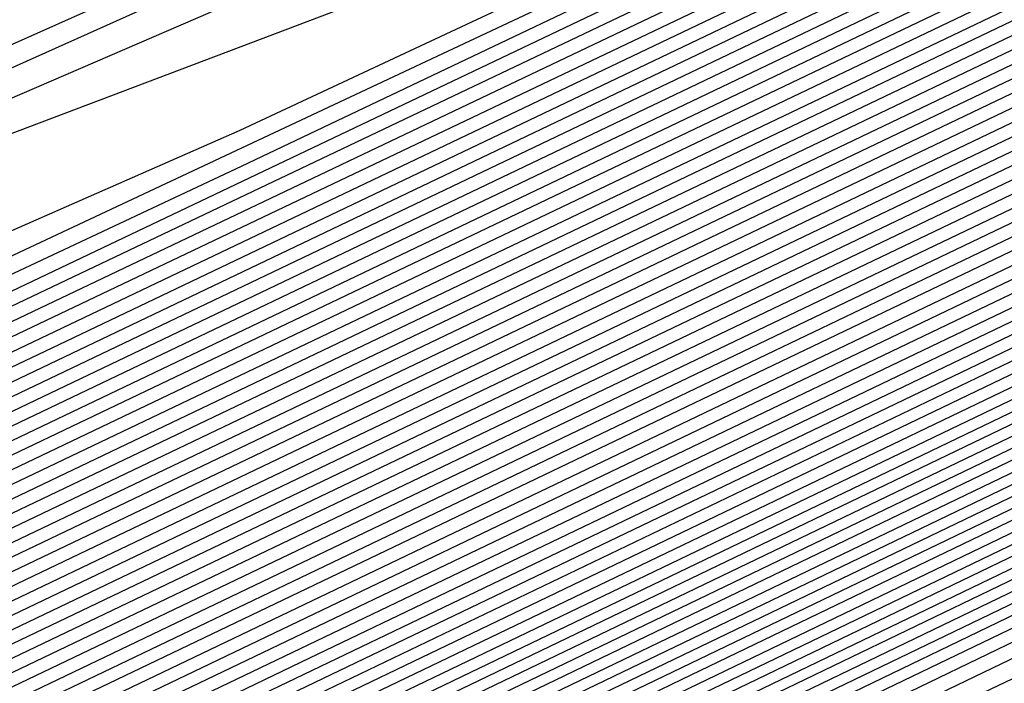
# Model space of a CAD drawing. Extents: x 3249832 to 3255657, y 13789405 to 13793316.
# Tile 311 of 656: x 3254704.172 to 3254705.466, y 13790583.288 to 13790584.16. Entities that reach past the tile are written whole.
import ezdxf

# ---------------------------------------------------------------- set-up
doc = ezdxf.new("R2010")
doc.units = 0
doc.header["$LTSCALE"] = 100
doc.header["$MEASUREMENT"] = 0
for name, color, linetype in [('GRATIO_CON', 10, 'CONTINUOUS'), ('GRATIO_ICON', 7, 'CONTINUOUS'), ('TARGETS_EAST', 7, 'CONTINUOUS')]:
    doc.layers.add(name, color=color, linetype=linetype)

# ---------------------------------------------------------------- blocks, each defined once
blk = doc.blocks.new('Gratio_032316_contours')
at = {"layer": 'GRATIO_CON', "color": 1, "linetype": 'Continuous', "flags": 128}
for points in [[(3254685.6645, 13790573.7793), (3254695.0754, 13790578.3044), (3254702.4773, 13790581.8597), (3254706.5928, 13790583.8279), (3254708.3947, 13790584.6823), (3254709.4185, 13790585.1691), (3254710.8594, 13790585.8683), (3254712.5517, 13790586.6956), (3254713.9896, 13790587.4009), (3254714.7937, 13790587.7962), (3254715.0908, 13790587.9432), (3254715.1341, 13790587.9658), (3254715.4369, 13790588.1198), (3254717.5524, 13790589.1883), (3254723.294, 13790592.0862), (3254733.6231, 13790597.2988), (3254746.0936, 13790603.5927), (3254757.4078, 13790609.3052), (3254765.0105, 13790613.1491), (3254769.3164, 13790615.3409), (3254771.4825, 13790616.4728)], [(3254687.2595, 13790574.5629), (3254696.9184, 13790579.2082), (3254704.5144, 13790582.8593), (3254708.7217, 13790584.8757), (3254710.4661, 13790585.7067), (3254711.2369, 13790586.0736), (3254712.2174, 13790586.5494), (3254713.3691, 13790587.1124), (3254714.3478, 13790587.5926), (3254714.8953, 13790587.862), (3254715.0978, 13790587.9625), (3254715.1276, 13790587.9785), (3254715.4239, 13790588.1292), (3254717.4935, 13790589.1745), (3254723.1104, 13790592.0095), (3254733.2176, 13790597.1102), (3254745.4357, 13790603.2768), (3254756.5541, 13790608.8906), (3254764.0812, 13790612.6965), (3254768.3988, 13790614.8943), (3254770.6075, 13790616.0472), (3254771.7108, 13790616.6657)], [(3254690.4495, 13790576.13), (3254700.6044, 13790581.0157), (3254708.5888, 13790584.8585), (3254712.9795, 13790586.9715), (3254714.609, 13790587.7553), (3254714.8736, 13790587.8824), (3254714.9335, 13790587.9115), (3254715.004, 13790587.9462), (3254715.0642, 13790587.9761), (3254715.0986, 13790587.9937), (3254715.112, 13790588.0013), (3254715.1148, 13790588.0038), (3254715.3979, 13790588.1479), (3254717.3756, 13790589.147), (3254722.743, 13790591.8562), (3254732.4068, 13790596.7332), (3254744.1198, 13790602.645), (3254754.8468, 13790608.0614), (3254762.2225, 13790611.7913), (3254766.5637, 13790614.0009), (3254768.8573, 13790615.1961), (3254770.0169, 13790615.8415), (3254770.6619, 13790616.237), (3254771.3382, 13790616.6417)], [(3254691.3246, 13790576.5671), (3254701.2561, 13790581.3455), (3254709.0349, 13790585.09), (3254713.3077, 13790587.1475), (3254714.8826, 13790587.9066), (3254715.1084, 13790588.0164), (3254715.3849, 13790588.1572), (3254717.3167, 13790589.1332), (3254722.5594, 13790591.7795), (3254732.0013, 13790596.5446), (3254743.4619, 13790602.3291), (3254753.9931, 13790607.6468), (3254761.2932, 13790611.3386), (3254765.6461, 13790613.5543), (3254767.9823, 13790614.7706), (3254769.17, 13790615.4294), (3254769.8305, 13790615.8319), (3254770.5233, 13790616.2441), (3254771.6468, 13790616.8582)], [(3254692.0922, 13790576.9523), (3254701.7295, 13790581.5891), (3254709.2424, 13790585.2057), (3254713.3647, 13790587.1907), (3254714.8842, 13790587.9231), (3254715.102, 13790588.0291), (3254715.3719, 13790588.1666), (3254717.2577, 13790589.1194), (3254722.3757, 13790591.7029), (3254731.5959, 13790596.3561), (3254742.804, 13790602.0133), (3254753.1394, 13790607.2322), (3254760.3638, 13790610.886), (3254764.7286, 13790613.1076), (3254767.1072, 13790614.345), (3254768.3231, 13790615.0173), (3254768.9992, 13790615.4268), (3254769.7083, 13790615.8466), (3254770.8588, 13790616.474), (3254772.2008, 13790617.2017)], [(3254683.086, 13790572.6396), (3254692.8597, 13790577.3375), (3254702.2029, 13790581.8327), (3254709.4499, 13790585.3213), (3254713.4218, 13790587.234), (3254714.8858, 13790587.9396), (3254715.0956, 13790588.0417), (3254715.359, 13790588.1759), (3254717.1988, 13790589.1056), (3254722.192, 13790591.6262), (3254731.1905, 13790596.1676), (3254742.1461, 13790601.6974), (3254752.2857, 13790606.8176), (3254759.4345, 13790610.4334), (3254763.811, 13790612.6609), (3254766.2321, 13790613.9195), (3254767.4761, 13790614.6052), (3254768.1678, 13790615.0216), (3254768.8934, 13790615.4491), (3254770.0708, 13790616.0899), (3254771.4446, 13790616.8335)], [(3254685.0376, 13790573.6106), (3254694.3948, 13790578.1075), (3254703.1496, 13790582.3192), (3254709.8648, 13790585.5517), (3254713.5359, 13790587.3196), (3254714.8889, 13790587.9721), (3254715.0828, 13790588.0668), (3254715.333, 13790588.1946), (3254717.0809, 13790589.0781), (3254721.8247, 13790591.4729), (3254730.3796, 13790595.7905), (3254740.8302, 13790601.0656), (3254750.5783, 13790605.9885), (3254757.5758, 13790609.5281), (3254761.9759, 13790611.7676), (3254764.482, 13790613.0684), (3254765.7823, 13790613.781), (3254766.5051, 13790614.2114), (3254767.2635, 13790614.6541), (3254768.4947, 13790615.3216), (3254769.9322, 13790616.0971), (3254771.1334, 13790616.7816)], [(3254686.0134, 13790574.0961), (3254695.1623, 13790578.4926), (3254703.623, 13790582.5627), (3254710.0723, 13790585.6672), (3254713.5929, 13790587.3627), (3254714.8905, 13790587.9885), (3254715.0765, 13790588.0794), (3254715.32, 13790588.2039), (3254717.022, 13790589.0643), (3254721.641, 13790591.3962), (3254729.9742, 13790595.602), (3254740.1723, 13790600.7497), (3254749.7246, 13790605.5739), (3254756.6465, 13790609.0755), (3254761.0584, 13790611.3209), (3254763.6069, 13790612.6429), (3254764.9354, 13790613.3689), (3254765.6738, 13790613.8062), (3254766.4486, 13790614.2565), (3254767.7067, 13790614.9375), (3254769.176, 13790615.729), (3254770.4045, 13790616.4267), (3254771.0551, 13790616.8757), (3254771.2495, 13790617.1191)], [(3254686.9892, 13790574.5817), (3254695.9299, 13790578.8778), (3254704.0964, 13790582.8062), (3254710.2798, 13790585.7827), (3254713.65, 13790587.4058), (3254714.8921, 13790588.0049), (3254715.0701, 13790588.092), (3254715.307, 13790588.2133), (3254716.963, 13790589.0505), (3254721.4573, 13790591.3195), (3254729.5688, 13790595.4135), (3254739.5144, 13790600.4338), (3254748.8709, 13790605.1593)], [(3254687.965, 13790575.0672), (3254696.6974, 13790579.2629), (3254704.5698, 13790583.0496), (3254710.4873, 13790585.8981), (3254713.707, 13790587.4489), (3254714.8937, 13790588.0213), (3254715.0637, 13790588.1046), (3254715.2941, 13790588.2226), (3254716.9041, 13790589.0367), (3254721.2737, 13790591.2429), (3254729.1633, 13790595.2249), (3254738.8565, 13790600.1179), (3254748.0172, 13790604.7447)], [(3254689.9166, 13790576.0383), (3254698.2325, 13790580.0332), (3254705.5166, 13790583.5369), (3254710.9023, 13790586.1303), (3254714.0382, 13790587.647), (3254716.632, 13790588.9334), (3254720.906, 13790591.0888), (3254728.3524, 13790594.8476), (3254737.5406, 13790599.4861), (3254746.3098, 13790603.9155)], [(3254690.8924, 13790576.5238), (3254699.0001, 13790580.4183), (3254705.9899, 13790583.7804), (3254711.1098, 13790586.2458), (3254714.0887, 13790587.6869), (3254716.581, 13790588.9235), (3254720.7224, 13790591.0121), (3254727.947, 13790594.6591), (3254736.8827, 13790599.1702), (3254745.4561, 13790603.5009)], [(3254691.8683, 13790577.0094), (3254699.7676, 13790580.8035), (3254706.4633, 13790584.0239), (3254711.3173, 13790586.3613), (3254714.1392, 13790587.7268), (3254716.5301, 13790588.9136), (3254720.5388, 13790590.9355), (3254727.5416, 13790594.4706), (3254736.2248, 13790598.8543), (3254744.6024, 13790603.0863), (3254751.0704, 13790606.3597)], [(3254684.5147, 13790573.5023), (3254692.8441, 13790577.4949), (3254700.5352, 13790581.1886), (3254706.9367, 13790584.2674), (3254711.5248, 13790586.4768), (3254714.1897, 13790587.7666), (3254716.4792, 13790588.9036), (3254720.3552, 13790590.8588), (3254727.1361, 13790594.2821), (3254735.5669, 13790598.5384), (3254743.7487, 13790602.6718), (3254750.1411, 13790605.9071)], [(3254686.5494, 13790574.5139), (3254694.7957, 13790578.466), (3254702.0703, 13790581.9589), (3254707.8835, 13790584.7544), (3254711.9397, 13790586.7079), (3254714.2907, 13790587.8464), (3254716.3774, 13790588.8837), (3254719.9879, 13790590.7055), (3254726.3253, 13790593.905), (3254734.251, 13790597.9066), (3254742.0413, 13790601.8426), (3254748.2824, 13790605.0018)], [(3254687.5668, 13790575.0197), (3254695.7715, 13790578.9516), (3254702.8378, 13790582.344), (3254708.3569, 13790584.9979), (3254712.1472, 13790586.8234), (3254714.3412, 13790587.8862), (3254716.3265, 13790588.8738), (3254719.8043, 13790590.6289), (3254725.9199, 13790593.7165), (3254733.5931, 13790597.5908), (3254741.1877, 13790601.428), (3254747.3531, 13790604.5492)], [(3254688.5842, 13790575.5255), (3254696.7473, 13790579.4371), (3254703.6054, 13790582.7292), (3254708.8303, 13790585.2414), (3254712.3547, 13790586.9389), (3254714.3917, 13790587.9261), (3254716.2755, 13790588.8639), (3254719.6207, 13790590.5522), (3254725.5145, 13790593.528), (3254732.9352, 13790597.2749), (3254740.334, 13790601.0134), (3254746.4237, 13790604.0966)], [(3254689.6015, 13790576.0313), (3254697.7231, 13790579.9226), (3254704.3729, 13790583.1143), (3254709.3036, 13790585.4849), (3254712.5622, 13790587.0544), (3254714.4422, 13790587.966), (3254716.2246, 13790588.8539), (3254719.4371, 13790590.4756), (3254725.1091, 13790593.3394), (3254732.2773, 13790596.959), (3254739.4803, 13790600.5988), (3254745.4944, 13790603.644)], [(3254691.6363, 13790577.0429), (3254699.6748, 13790580.8937), (3254705.908, 13790583.8846), (3254710.2504, 13790585.9718), (3254712.9771, 13790587.2855), (3254714.5432, 13790588.0457), (3254716.1228, 13790588.834), (3254719.0698, 13790590.3223), (3254724.2982, 13790592.9624), (3254730.9614, 13790596.3272), (3254737.7729, 13790599.7696), (3254743.6357, 13790602.7387), (3254748.2126, 13790605.0675)], [(3254692.6536, 13790577.5487), (3254700.6506, 13790581.3793), (3254706.6756, 13790584.2697), (3254710.7238, 13790586.2153), (3254713.1846, 13790587.401), (3254714.5937, 13790588.0856), (3254716.0719, 13790588.8241), (3254718.8862, 13790590.2456), (3254723.8928, 13790592.7739), (3254730.3035, 13790596.0113), (3254736.9192, 13790599.355), (3254742.7064, 13790602.2861), (3254747.295, 13790604.6208)], [(3254685.2107, 13790574.0117), (3254693.671, 13790578.0546), (3254701.6264, 13790581.8648), (3254707.4431, 13790584.6548), (3254711.1972, 13790586.4588), (3254713.3921, 13790587.5165), (3254714.6442, 13790588.1255), (3254716.0209, 13790588.8142), (3254718.7026, 13790590.169), (3254723.4874, 13790592.5853), (3254729.6456, 13790595.6954), (3254736.0655, 13790598.9404), (3254741.777, 13790601.8334), (3254746.3775, 13790604.1742)], [(3254686.1555, 13790574.4828), (3254694.6884, 13790578.5604), (3254702.6022, 13790582.3504), (3254708.2106, 13790585.04), (3254711.6706, 13790586.7023), (3254713.5996, 13790587.6321), (3254714.6947, 13790588.1653), (3254715.97, 13790588.8042), (3254718.519, 13790590.0923), (3254723.082, 13790592.3968), (3254728.9877, 13790595.3795), (3254735.2118, 13790598.5259), (3254740.8477, 13790601.3808), (3254745.4599, 13790603.7275)], [(3254688.0451, 13790575.4249), (3254696.7231, 13790579.572), (3254704.5538, 13790583.3214), (3254709.7457, 13790585.8102), (3254712.6173, 13790587.189), (3254714.0145, 13790587.8622), (3254714.6772, 13790588.1834), (3254714.921, 13790588.3035), (3254714.9555, 13790588.3228), (3254715.0737, 13790588.3847), (3254715.9023, 13790588.8045), (3254718.1514, 13790589.9405), (3254722.271, 13790592.0202), (3254727.6719, 13790594.7478), (3254733.5044, 13790597.6967), (3254738.989, 13790600.4756), (3254743.6248, 13790602.8341), (3254746.9805, 13790604.5574)], [(3254688.9898, 13790575.8959), (3254697.7405, 13790580.0778), (3254705.5297, 13790583.8072), (3254710.5133, 13790586.1957), (3254713.0907, 13790587.4331), (3254714.222, 13790587.9784), (3254714.7343, 13790588.2272), (3254714.9226, 13790588.3206), (3254714.9492, 13790588.336), (3254715.0608, 13790588.3945), (3254715.8434, 13790588.791), (3254717.9677, 13790589.864), (3254721.8656, 13790591.8317), (3254727.0139, 13790594.4319), (3254732.6507, 13790597.2821), (3254738.0597, 13790600.0229), (3254742.7072, 13790602.3875), (3254746.1055, 13790604.1319)], [(3254689.9346, 13790576.367), (3254698.7579, 13790580.5836), (3254706.5055, 13790584.2927), (3254711.2809, 13790586.5807), (3254713.5641, 13790587.6764), (3254714.4295, 13790588.0938), (3254714.7913, 13790588.2703), (3254714.9242, 13790588.3372), (3254714.9428, 13790588.3489), (3254715.0479, 13790588.4041), (3254715.7845, 13790588.7774), (3254717.7841, 13790589.7874), (3254721.4602, 13790591.6432), (3254726.356, 13790594.116), (3254731.797, 13790596.8675), (3254737.1303, 13790599.5703), (3254741.7897, 13790601.9408), (3254745.2304, 13790603.7063)], [(3254690.8794, 13790576.838), (3254699.7752, 13790581.0894), (3254707.4813, 13790584.7781), (3254712.0484, 13790586.9658), (3254714.0375, 13790587.9198), (3254714.637, 13790588.2092), (3254714.8484, 13790588.3135), (3254714.9258, 13790588.3538), (3254714.9365, 13790588.3618), (3254715.0349, 13790588.4138), (3254715.7256, 13790588.7638), (3254717.6004, 13790589.7108), (3254721.0548, 13790591.4547), (3254725.6981, 13790593.8001), (3254730.9433, 13790596.4529), (3254736.201, 13790599.1177), (3254740.8721, 13790601.4941), (3254744.3553, 13790603.2808), (3254746.3031, 13790604.3029)], [(3254692.4887, 13790577.6457), (3254701.3754, 13790581.893), (3254708.9279, 13790585.5089), (3254713.1479, 13790587.5316), (3254714.7022, 13790588.2788), (3254714.9237, 13790588.3879), (3254715.009, 13790588.4331), (3254715.6077, 13790588.7367), (3254717.2331, 13790589.5577), (3254720.2439, 13790591.0777), (3254724.3823, 13790593.1684), (3254729.2359, 13790595.6237), (3254734.3423, 13790598.2124), (3254739.037, 13790600.6008), (3254742.6052, 13790602.4297), (3254744.6092, 13790603.4787), (3254745.7211, 13790604.0829)], [(3254685.5623, 13790574.3682), (3254692.9579, 13790577.8894), (3254701.6558, 13790582.0461), (3254709.0481, 13790585.5838), (3254713.1792, 13790587.561), (3254714.7014, 13790588.2896), (3254714.9188, 13790588.3948), (3254714.9975, 13790588.4372), (3254715.5498, 13790588.7195), (3254717.0499, 13790589.4795), (3254719.8386, 13790590.8887), (3254723.7244, 13790592.8524), (3254728.3822, 13790595.2091), (3254733.413, 13790597.7598), (3254738.1195, 13790600.1541), (3254741.7301, 13790602.0041), (3254743.7623, 13790603.0666), (3254744.8898, 13790603.6778)], [(3254686.1924, 13790574.6882), (3254693.4274, 13790578.1329), (3254701.9363, 13790582.1993), (3254709.1682, 13790585.6599), (3254713.2098, 13790587.5938), (3254714.6992, 13790588.3063), (3254714.9121, 13790588.4088), (3254714.9844, 13790588.4475), (3254715.4908, 13790588.7062), (3254716.8662, 13790589.403), (3254719.4332, 13790590.7003), (3254723.0664, 13790592.5365), (3254727.5286, 13790594.7946), (3254732.4837, 13790597.3072), (3254737.2019, 13790599.7074), (3254740.855, 13790601.5786), (3254742.9154, 13790602.6545), (3254744.0584, 13790603.2727), (3254745.2603, 13790603.921)], [(3254686.8224, 13790575.0082), (3254693.8968, 13790578.3764), (3254702.2169, 13790582.3524), (3254709.2883, 13790585.736), (3254713.2404, 13790587.6267), (3254714.6969, 13790588.3229), (3254714.9054, 13790588.4228), (3254714.9712, 13790588.4578), (3254715.4318, 13790588.693), (3254716.6825, 13790589.3266), (3254719.0277, 13790590.5118), (3254722.4085, 13790592.2206), (3254726.6749, 13790594.38), (3254731.5543, 13790596.8545), (3254736.2844, 13790599.2608), (3254739.9799, 13790601.153), (3254742.0685, 13790602.2424), (3254743.2271, 13790602.8675), (3254744.4453, 13790603.5235), (3254746.4302, 13790604.5655)], [(3254688.0825, 13790575.6481), (3254694.8356, 13790578.8633), (3254702.778, 13790582.6587), (3254709.5285, 13790585.8883), (3254713.3016, 13790587.6925), (3254714.6925, 13790588.3563), (3254714.8919, 13790588.4508), (3254714.9449, 13790588.4784), (3254715.3138, 13790588.6665), (3254716.3151, 13790589.1737), (3254718.2169, 13790590.1349), (3254721.0927, 13790591.5889), (3254724.9675, 13790593.5508), (3254729.6956, 13790595.9493), (3254734.4493, 13790598.3674), (3254738.2298, 13790600.3019), (3254740.3746, 13790601.4183), (3254741.5643, 13790602.0572), (3254742.8154, 13790602.7285), (3254744.8542, 13790603.7972)], [(3254688.7126, 13790575.9681), (3254695.3051, 13790579.1068), (3254703.0585, 13790582.8118), (3254709.6486, 13790585.9644), (3254713.3321, 13790587.7254), (3254714.6902, 13790588.373), (3254714.8852, 13790588.4648), (3254714.9318, 13790588.4887), (3254715.2548, 13790588.6532), (3254716.1314, 13790589.0973), (3254717.8114, 13790589.9464), (3254720.4348, 13790591.273), (3254724.1138, 13790593.1362), (3254728.7663, 13790595.4966), (3254733.5317, 13790597.9207), (3254737.3547, 13790599.8764), (3254739.5277, 13790601.0062), (3254740.733, 13790601.6521), (3254742.0005, 13790602.331), (3254744.0662, 13790603.4131), (3254746.4898, 13790604.6831)], [(3254689.3426, 13790576.2881), (3254695.7745, 13790579.3503), (3254703.3391, 13790582.965), (3254709.7687, 13790586.0406), (3254713.3627, 13790587.7583), (3254714.688, 13790588.3896), (3254714.8784, 13790588.4788), (3254714.9186, 13790588.4989), (3254715.1958, 13790588.64), (3254715.9477, 13790589.0209), (3254717.406, 13790589.758), (3254719.7768, 13790590.9571), (3254723.2601, 13790592.7216), (3254727.837, 13790595.044), (3254732.6141, 13790597.4741), (3254736.4797, 13790599.4508), (3254738.6808, 13790600.5941), (3254739.9016, 13790601.247), (3254741.1856, 13790601.9335), (3254743.2781, 13790603.029), (3254745.7336, 13790604.3149)], [(3254689.9727, 13790576.6081), (3254696.2439, 13790579.5938), (3254703.6196, 13790583.1181), (3254709.8888, 13790586.1167), (3254713.3933, 13790587.7912), (3254714.6858, 13790588.4063), (3254714.8717, 13790588.4927), (3254714.9055, 13790588.5092), (3254715.1367, 13790588.6267), (3254715.764, 13790588.9444), (3254717.0006, 13790589.5695), (3254719.1189, 13790590.6412), (3254722.4064, 13790592.307), (3254726.9076, 13790594.5914), (3254731.6966, 13790597.0274), (3254735.6046, 13790599.0253), (3254737.8339, 13790600.182), (3254739.0703, 13790600.8418), (3254740.3706, 13790601.5359), (3254742.4901, 13790602.6448), (3254744.9774, 13790603.9467)], [(3254691.2328, 13790577.248), (3254697.1828, 13790580.0808), (3254704.1807, 13790583.4244), (3254710.129, 13790586.269), (3254713.4545, 13790587.8569), (3254714.6813, 13790588.4397), (3254714.8582, 13790588.5207), (3254714.8792, 13790588.5298), (3254715.0187, 13790588.6002), (3254715.3966, 13790588.7916), (3254716.1897, 13790589.1926), (3254717.8031, 13790590.0095), (3254720.699, 13790591.4778), (3254725.0489, 13790593.6861), (3254729.8615, 13790596.1341), (3254733.8544, 13790598.1742), (3254736.14, 13790599.3578), (3254737.4076, 13790600.0316), (3254738.7408, 13790600.7409), (3254740.9141, 13790601.8765), (3254743.4649, 13790603.2103), (3254745.6215, 13790604.3595)], [(3254691.8629, 13790577.568), (3254697.6522, 13790580.3243), (3254704.4611, 13790583.5777), (3254710.2485, 13790586.3458), (3254713.4835, 13790587.8913), (3254714.6768, 13790588.4585), (3254714.8489, 13790588.537), (3254714.8506, 13790588.5348), (3254714.8518, 13790588.5334), (3254714.8527, 13790588.5327), (3254714.8664, 13790588.5395), (3254714.9598, 13790588.5869), (3254715.2129, 13790588.7152), (3254715.7842, 13790589.0041), (3254717.1452, 13790589.6936), (3254719.8453, 13790591.0632), (3254724.1196, 13790593.2335), (3254728.9439, 13790595.6874)], [(3254692.4929, 13790577.888), (3254698.1216, 13790580.5678), (3254704.7416, 13790583.7309), (3254710.3685, 13790586.422), (3254713.514, 13790587.9243), (3254714.6743, 13790588.4754), (3254714.8419, 13790588.5514), (3254714.8437, 13790588.549), (3254714.8451, 13790588.5474), (3254714.846, 13790588.5466), (3254714.8533, 13790588.5497), (3254714.9007, 13790588.5737), (3254715.0292, 13790588.6387), (3254715.3788, 13790588.8157), (3254716.4872, 13790589.3777), (3254718.9916, 13790590.6487), (3254723.1903, 13790592.7809), (3254728.0264, 13790595.2407)], [(3254690.0632, 13790576.7709), (3254693.123, 13790578.2079), (3254698.591, 13790580.8113), (3254705.0221, 13790583.884), (3254710.4885, 13790586.4982), (3254713.5444, 13790587.9574), (3254714.6719, 13790588.4924), (3254714.8349, 13790588.5658), (3254714.9582, 13790588.6248), (3254715.8092, 13790589.0544), (3254718.1159, 13790590.2241), (3254722.2424, 13790592.3192), (3254727.097, 13790594.7881), (3254731.2239, 13790596.8948), (3254733.5977, 13790598.1207), (3254734.9133, 13790598.8161), (3254736.296, 13790599.5483), (3254738.55, 13790600.7241), (3254741.1963, 13790602.1057), (3254743.4348, 13790603.2948), (3254744.6662, 13790603.9913), (3254745.0955, 13790604.2901)], [(3254691.5031, 13790577.4953), (3254694.3831, 13790578.8479), (3254699.5299, 13790581.2982), (3254705.5832, 13790584.1904), (3254710.7286, 13790586.6506), (3254713.6053, 13790588.0234), (3254714.6669, 13790588.5263), (3254714.8207, 13790588.5949), (3254714.8226, 13790588.5922), (3254714.824, 13790588.5906), (3254714.8248, 13790588.5899), (3254714.9363, 13790588.6462), (3254715.7142, 13790589.0415), (3254717.8254, 13790590.114), (3254721.6036, 13790592.0332), (3254726.0488, 13790594.2943), (3254729.8279, 13790596.2235)], [(3254692.223, 13790577.8575), (3254695.0131, 13790579.1679), (3254699.9993, 13790581.5417), (3254705.8637, 13790584.3435), (3254710.8487, 13790586.7268), (3254713.6358, 13790588.0564), (3254714.6644, 13790588.5433), (3254714.8135, 13790588.6094), (3254714.8155, 13790588.6067), (3254714.8167, 13790588.6052), (3254714.8175, 13790588.6047), (3254714.9237, 13790588.6587), (3254715.6658, 13790589.036), (3254717.6798, 13790590.0593), (3254721.2841, 13790591.8904), (3254725.5247, 13790594.0474), (3254729.1299, 13790595.8879)], [(3254691.9397, 13790577.7794), (3254692.9429, 13790578.2197), (3254695.6432, 13790579.4879), (3254700.4687, 13790581.7852), (3254706.1444, 13790584.4965), (3254710.9692, 13790586.8024), (3254713.6674, 13790588.0883), (3254714.6638, 13790588.5586), (3254714.8084, 13790588.6225), (3254714.9107, 13790588.672), (3254715.6173, 13790589.0306), (3254717.5342, 13790590.0047), (3254720.9645, 13790591.7475), (3254725.0006, 13790593.8006), (3254728.4319, 13790595.5522)], [(3254692.538, 13790578.1391), (3254692.693, 13790578.1563), (3254693.6629, 13790578.5819), (3254696.2732, 13790579.8078), (3254700.9381, 13790582.0287), (3254706.4249, 13790584.6497), (3254711.0892, 13790586.8787), (3254713.6977, 13790588.1215), (3254714.661, 13790588.5758), (3254714.801, 13790588.6374), (3254714.8981, 13790588.6844), (3254715.5689, 13790589.0251), (3254717.3886, 13790589.95), (3254720.645, 13790591.6047), (3254724.4765, 13790593.5537), (3254727.7338, 13790595.2166)], [(3254692.4376, 13790578.3629), (3254693.5455, 13790578.8053), (3254693.973, 13790578.9262), (3254694.0553, 13790578.894), (3254694.1997, 13790578.91), (3254695.1028, 13790579.3063), (3254697.5333, 13790580.4478), (3254701.877, 13790582.5157), (3254706.986, 13790584.9561), (3254711.3292, 13790587.0312), (3254713.7583, 13790588.1878), (3254714.6556, 13790588.6103), (3254714.7861, 13790588.6673), (3254714.873, 13790588.7094), (3254715.4721, 13790589.0141), (3254717.0973, 13790589.8407), (3254720.006, 13790591.3189), (3254723.4283, 13790593.06), (3254726.3378, 13790594.5453), (3254728.0364, 13790595.4225)], [(3254691.1475, 13790577.8377), (3254693.1821, 13790578.7265), (3254694.3011, 13790579.1761), (3254694.732, 13790579.3012), (3254694.814, 13790579.2715), (3254694.9531, 13790579.2868), (3254695.8227, 13790579.6685), (3254698.1634, 13790580.7678), (3254702.3464, 13790582.7592), (3254707.2665, 13790585.1092), (3254711.4492, 13790587.1075), (3254713.7886, 13790588.221), (3254714.6529, 13790588.6275), (3254714.7787, 13790588.6822), (3254714.8604, 13790588.7218), (3254715.4237, 13790589.0086), (3254716.9517, 13790589.786), (3254719.6864, 13790591.1761), (3254722.9042, 13790592.8131), (3254725.6398, 13790594.2097), (3254727.242, 13790595.0371)], [(3254691.8705, 13790578.1904), (3254693.9267, 13790579.0902), (3254695.0567, 13790579.5469), (3254695.491, 13790579.6762), (3254695.5727, 13790579.6489), (3254695.7064, 13790579.6637), (3254696.5427, 13790580.0307), (3254698.7935, 13790581.0877), (3254702.8158, 13790583.0027), (3254707.547, 13790585.2624), (3254711.5691, 13790587.1837), (3254713.8189, 13790588.2542), (3254714.6502, 13790588.6447), (3254714.7713, 13790588.6972), (3254714.8479, 13790588.7343), (3254715.3752, 13790589.003), (3254716.8061, 13790589.7314), (3254719.3669, 13790591.0332), (3254722.3801, 13790592.5662), (3254724.9418, 13790593.874), (3254726.4475, 13790594.6516), (3254727.4901, 13790595.1998)], [(3254692.5936, 13790578.5431), (3254694.6713, 13790579.4538), (3254695.8124, 13790579.9177), (3254696.25, 13790580.0512), (3254696.3314, 13790580.0263), (3254696.4597, 13790580.0405), (3254697.2626, 13790580.3929), (3254699.4235, 13790581.4077), (3254703.2852, 13790583.2462), (3254707.8275, 13790585.4156), (3254711.6891, 13790587.26), (3254713.8492, 13790588.2873), (3254714.6475, 13790588.662), (3254714.7639, 13790588.7121), (3254714.8353, 13790588.7468), (3254715.3268, 13790588.9975), (3254716.6604, 13790589.6767), (3254719.0474, 13790590.8904), (3254721.856, 13790592.3194), (3254724.2438, 13790593.5384), (3254725.6531, 13790594.2662), (3254726.6653, 13790594.798), (3254728.1466, 13790595.5731)], [(3254700.6836, 13790582.0477), (3254704.2241, 13790583.7332), (3254708.3885, 13790585.7219), (3254711.9291, 13790587.4125), (3254713.9098, 13790588.3537), (3254714.642, 13790588.6964), (3254714.749, 13790588.742), (3254714.8102, 13790588.7717), (3254715.23, 13790588.9865), (3254716.3692, 13790589.5674), (3254718.4083, 13790590.6046), (3254720.8078, 13790591.8256), (3254722.8477, 13790592.8671), (3254724.0641, 13790593.4953), (3254725.0157, 13790593.9944), (3254726.5167, 13790594.7781), (3254729.0938, 13790596.1143)], [(3254701.3137, 13790582.3677), (3254704.6935, 13790583.9767), (3254708.669, 13790585.8752), (3254712.049, 13790587.489), (3254713.94, 13790588.3874), (3254714.6391, 13790588.7144), (3254714.7414, 13790588.7579), (3254714.7974, 13790588.785), (3254715.1815, 13790588.9815), (3254716.2235, 13790589.513), (3254718.0888, 13790590.4619), (3254720.2837, 13790591.5788), (3254722.1497, 13790592.5315), (3254723.2697, 13790593.1098), (3254724.1909, 13790593.5926), (3254725.7018, 13790594.3806), (3254728.3058, 13790595.7302)], [(3254701.9437, 13790582.6876), (3254705.1629, 13790584.2202), (3254708.9495, 13790586.0285), (3254712.1689, 13790587.5656), (3254713.9701, 13790588.4213), (3254714.6361, 13790588.7328), (3254714.7336, 13790588.7741), (3254714.7846, 13790588.7985), (3254715.1329, 13790588.9767), (3254716.0778, 13790589.4587), (3254717.7692, 13790590.3191), (3254719.7596, 13790591.3319), (3254721.4517, 13790592.1958), (3254722.4752, 13790592.7244), (3254723.3661, 13790593.1908), (3254724.8869, 13790593.9831), (3254727.5178, 13790595.346)], [(3254702.5738, 13790583.0076), (3254705.6323, 13790584.4637), (3254709.2299, 13790586.1817), (3254712.2886, 13790587.6421), (3254713.9998, 13790588.455), (3254714.6326, 13790588.7506), (3254714.7255, 13790588.7888), (3254714.7273, 13790588.7861), (3254714.7281, 13790588.7855), (3254714.7281, 13790588.7864), (3254714.7724, 13790588.8109), (3254715.0843, 13790588.9718), (3254715.9321, 13790589.4043), (3254717.4497, 13790590.1763), (3254719.2354, 13790591.0851), (3254720.7537, 13790591.8602), (3254721.6807, 13790592.3389), (3254722.5413, 13790592.7889), (3254724.0719, 13790593.5856), (3254726.7297, 13790594.9619), (3254729.8532, 13790596.5828)], [(3254703.8339, 13790583.6476), (3254706.5712, 13790584.9507), (3254709.7909, 13790586.4883), (3254712.5282, 13790587.7952), (3254714.0597, 13790588.5228), (3254714.626, 13790588.7873), (3254714.7093, 13790588.8215), (3254714.7111, 13790588.8191), (3254714.7121, 13790588.8186), (3254714.7123, 13790588.8193), (3254714.7466, 13790588.8382), (3254714.9871, 13790588.9622), (3254715.6406, 13790589.2957), (3254716.8106, 13790589.8908), (3254718.1872, 13790590.5913), (3254719.3576, 13790591.1889), (3254720.0918, 13790591.568), (3254720.8917, 13790591.9853), (3254722.442, 13790592.7905), (3254725.1537, 13790594.1936), (3254728.3408, 13790595.8464)], [(3254703.0221, 13790583.2904), (3254704.4639, 13790583.9676), (3254707.0406, 13790585.1942), (3254710.0713, 13790586.6415), (3254712.6481, 13790587.8718), (3254714.0896, 13790588.5567), (3254714.6228, 13790588.8057), (3254714.7012, 13790588.8378), (3254714.703, 13790588.8356), (3254714.7041, 13790588.8351), (3254714.7044, 13790588.8357), (3254714.7337, 13790588.8518), (3254714.9385, 13790588.9574), (3254715.4949, 13790589.2413), (3254716.491, 13790589.748), (3254717.6631, 13790590.3445), (3254718.6596, 13790590.8532), (3254719.2974, 13790591.1825), (3254720.0669, 13790591.5835), (3254721.6271, 13790592.393), (3254724.3657, 13790593.8095), (3254727.5846, 13790595.4782)], [(3254703.7421, 13790583.6526), (3254705.094, 13790584.2875), (3254707.51, 13790585.4377), (3254710.3518, 13790586.7948), (3254712.7679, 13790587.9484), (3254714.1196, 13790588.5905), (3254714.6195, 13790588.824), (3254714.6931, 13790588.8542), (3254714.695, 13790588.8521), (3254714.696, 13790588.8516), (3254714.6965, 13790588.8522), (3254714.7208, 13790588.8655), (3254714.8899, 13790588.9526), (3254715.3492, 13790589.187), (3254716.1715, 13790589.6053), (3254717.139, 13790590.0976), (3254717.9616, 13790590.5176), (3254718.5029, 13790590.7971), (3254719.2421, 13790591.1817), (3254720.8122, 13790591.9955), (3254723.5777, 13790593.4253), (3254726.8284, 13790595.11), (3254729.5854, 13790596.5514)], [(3254703.9931, 13790583.809), (3254704.462, 13790584.0148), (3254705.724, 13790584.6075), (3254707.9794, 13790585.6812), (3254710.6323, 13790586.9481), (3254712.8877, 13790588.025), (3254714.1495, 13790588.6244), (3254714.6163, 13790588.8424), (3254714.685, 13790588.8706), (3254714.6869, 13790588.8687), (3254714.688, 13790588.8682), (3254714.6886, 13790588.8686), (3254714.7079, 13790588.8791), (3254714.8413, 13790588.9479), (3254715.2035, 13790589.1327), (3254715.8519, 13790589.4625), (3254716.6149, 13790589.8508), (3254717.2636, 13790590.1819), (3254717.7084, 13790590.4116), (3254718.4173, 13790590.7799), (3254719.9972, 13790591.598), (3254722.7897, 13790593.0412), (3254726.0722, 13790594.7418), (3254728.8565, 13790596.1965)], [(3254703.606, 13790583.8175), (3254704.8798, 13790584.3675), (3254705.3578, 13790584.5514), (3254705.4355, 13790584.5556), (3254705.4998, 13790584.5627), (3254705.9019, 13790584.7392), (3254706.9842, 13790585.2475), (3254708.9182, 13790586.1682), (3254711.1932, 13790587.2546), (3254713.1273, 13790588.1781)], [(3254701.9933, 13790583.1284), (3254704.3506, 13790584.1812), (3254705.6355, 13790584.7383), (3254706.1168, 13790584.9264), (3254706.1942, 13790584.9331), (3254706.2531, 13790584.9396), (3254706.6218, 13790585.1014), (3254707.6142, 13790585.5674), (3254709.3877, 13790586.4117), (3254711.4737, 13790587.4079), (3254713.2472, 13790588.2547), (3254714.2431, 13790588.7279), (3254714.6363, 13790588.9126), (3254714.7615, 13790588.9709), (3254714.8903, 13790589.0341), (3254715.041, 13790589.1098), (3254715.1689, 13790589.1748), (3254715.3248, 13790589.2552), (3254715.9428, 13790589.5745), (3254717.5524, 13790590.4054), (3254720.4256, 13790591.8887), (3254723.8035, 13790593.6373), (3254726.6698, 13790595.1317), (3254728.2624, 13790595.9821)], [(3254692.1954, 13790578.7312), (3254695.8729, 13790580.3923), (3254699.5123, 13790582.0369), (3254702.7163, 13790583.4811), (3254705.0951, 13790584.5448), (3254706.3911, 13790585.1091), (3254706.8758, 13790585.3014), (3254706.9529, 13790585.3105), (3254707.0065, 13790585.3164), (3254707.3418, 13790585.4636), (3254708.2443, 13790585.8874), (3254709.8571, 13790586.6552), (3254711.7541, 13790587.5612), (3254713.367, 13790588.3312), (3254714.2693, 13790588.7599), (3254714.6032, 13790588.9158), (3254714.6527, 13790588.936), (3254714.7384, 13790588.9781), (3254715.3273, 13790589.2809), (3254716.923, 13790590.1036), (3254719.7767, 13790591.5764), (3254723.1315, 13790593.3125), (3254725.9781, 13790594.796), (3254727.5602, 13790595.6396)]]:
    blk.add_lwpolyline(points, dxfattribs=at)
at = {"layer": 'GRATIO_ICON', "color": 7, "linetype": 'Continuous', "flags": 128}
for points in [[(3254688.8545, 13790575.3465), (3254698.7614, 13790580.112), (3254706.5516, 13790583.8589), (3254710.8506, 13790585.9236), (3254712.5376, 13790586.731), (3254713.0553, 13790586.9782), (3254713.5756, 13790587.2308), (3254714.1868, 13790587.5298), (3254714.7063, 13790587.7849), (3254714.9972, 13790587.9284), (3254715.1051, 13790587.9822), (3254715.1213, 13790587.9913), (3254715.4109, 13790588.1386), (3254717.4346, 13790589.1608), (3254722.9267, 13790591.9329), (3254732.8122, 13790596.9217), (3254744.7777, 13790602.9609), (3254755.7004, 13790608.476), (3254763.1518, 13790612.2439), (3254767.4812, 13790614.4476), (3254769.7324, 13790615.6217), (3254770.8638, 13790616.2536), (3254771.4933, 13790616.6422)], [(3254684.0618, 13790573.1252), (3254693.6273, 13790577.7228), (3254702.6763, 13790582.0764), (3254709.6574, 13790585.437), (3254713.4789, 13790587.2772), (3254714.8874, 13790587.9561), (3254715.0892, 13790588.0544), (3254715.346, 13790588.1853), (3254717.1399, 13790589.0918), (3254722.0083, 13790591.5495), (3254730.785, 13790595.979), (3254741.4882, 13790601.3815), (3254751.432, 13790606.4031), (3254758.5051, 13790609.9807), (3254762.8935, 13790612.2142), (3254765.357, 13790613.4939), (3254766.6292, 13790614.1931), (3254767.3365, 13790614.6165), (3254768.0785, 13790615.0516), (3254769.2828, 13790615.7057), (3254770.6884, 13790616.4653), (3254771.8624, 13790617.1365)], [(3254688.9408, 13790575.5527), (3254697.465, 13790579.6481), (3254705.0432, 13790583.2935), (3254710.6948, 13790586.0147), (3254713.9877, 13790587.6072), (3254716.6829, 13790588.9434), (3254721.0897, 13790591.1654), (3254728.7578, 13790595.0362), (3254738.1985, 13790599.802), (3254747.1635, 13790604.3301)], [(3254685.532, 13790574.0081), (3254693.8199, 13790577.9805), (3254701.3027, 13790581.5737), (3254707.4101, 13790584.5109), (3254711.7322, 13790586.5924), (3254714.2402, 13790587.8065), (3254716.4283, 13790588.8937), (3254720.1716, 13790590.7822), (3254726.7307, 13790594.0935), (3254734.909, 13790598.2225), (3254742.895, 13790602.2572), (3254749.2118, 13790605.4545)], [(3254690.6189, 13790576.5371), (3254698.699, 13790580.4082), (3254705.1405, 13790583.4994), (3254709.777, 13790585.7284), (3254712.7697, 13790587.17), (3254714.4927, 13790588.0059), (3254716.1737, 13790588.844), (3254719.2534, 13790590.3989), (3254724.7036, 13790593.1509), (3254731.6194, 13790596.6431), (3254738.6266, 13790600.1842), (3254744.5651, 13790603.1913), (3254749.1301, 13790605.5142)], [(3254687.1003, 13790574.9538), (3254695.7057, 13790579.0662), (3254703.578, 13790582.8359), (3254708.9782, 13790585.4251), (3254712.1439, 13790586.9455), (3254713.807, 13790587.7466), (3254714.6201, 13790588.1401), (3254714.9194, 13790588.2867), (3254714.9619, 13790588.3098), (3254715.0867, 13790588.3751), (3254715.9613, 13790588.8181), (3254718.335, 13790590.0171), (3254722.6765, 13790592.2087), (3254728.3298, 13790595.0637), (3254734.3581, 13790598.1113), (3254739.9184, 13790600.9282), (3254744.5424, 13790603.2808), (3254747.8556, 13790604.983)], [(3254691.8242, 13790577.3091), (3254700.7926, 13790581.5952), (3254708.4571, 13790585.2636), (3254712.8159, 13790587.3508), (3254714.5108, 13790588.1631), (3254714.8444, 13790588.3246), (3254714.9055, 13790588.3566), (3254714.9274, 13790588.3704), (3254714.9301, 13790588.3748), (3254715.022, 13790588.4234), (3254715.6667, 13790588.7503), (3254717.4167, 13790589.6343), (3254720.6493, 13790591.2662), (3254725.0402, 13790593.4842), (3254730.0896, 13790596.0383), (3254735.2717, 13790598.665), (3254739.9546, 13790601.0474), (3254743.4802, 13790602.8552), (3254745.4562, 13790603.8908)], [(3254687.4525, 13790575.3281), (3254694.3662, 13790578.6198), (3254702.4974, 13790582.5055), (3254709.4084, 13790585.8122), (3254713.271, 13790587.6596), (3254714.6947, 13790588.3396), (3254714.8986, 13790588.4368), (3254714.9581, 13790588.4681), (3254715.3728, 13790588.6797), (3254716.4988, 13790589.2502), (3254718.6223, 13790590.3233), (3254721.7506, 13790591.9048), (3254725.8212, 13790593.9654), (3254730.625, 13790596.4019), (3254735.3668, 13790598.8141), (3254739.1049, 13790600.7275), (3254741.2215, 13790601.8303), (3254742.3957, 13790602.4624), (3254743.6304, 13790603.126), (3254745.6422, 13790604.1814)], [(3254690.6028, 13790576.928), (3254696.7133, 13790579.8373), (3254703.9002, 13790583.2712), (3254710.0089, 13790586.1928), (3254713.4239, 13790587.8241), (3254714.6835, 13790588.423), (3254714.865, 13790588.5067), (3254714.8923, 13790588.5195), (3254715.0777, 13790588.6135), (3254715.5803, 13790588.868), (3254716.5951, 13790589.381), (3254718.461, 13790590.3253), (3254721.5527, 13790591.8924), (3254725.9783, 13790594.1388), (3254730.779, 13790596.5807), (3254734.7295, 13790598.5997), (3254736.9869, 13790599.7699), (3254738.2389, 13790600.4367), (3254739.5557, 13790601.1384), (3254741.7021, 13790602.2607), (3254744.2212, 13790603.5785), (3254746.3504, 13790604.7145)], [(3254690.7831, 13790577.1331), (3254693.753, 13790578.5279), (3254699.0604, 13790581.0548), (3254705.3027, 13790584.0372), (3254710.6086, 13790586.5744), (3254713.5749, 13790587.9904), (3254714.6694, 13790588.5093), (3254714.8278, 13790588.5804), (3254714.946, 13790588.6367), (3254715.7611, 13790589.0482), (3254717.9705, 13790590.1687), (3254721.923, 13790592.1758), (3254726.573, 13790594.5409), (3254730.5259, 13790596.559)], [(3254691.693, 13790577.9992), (3254692.7899, 13790578.4344), (3254693.2141, 13790578.5511), (3254693.2967, 13790578.5166), (3254693.4464, 13790578.5331), (3254694.3828, 13790578.9441), (3254696.9033, 13790580.1278), (3254701.4076, 13790582.2722), (3254706.7054, 13790584.8029), (3254711.2092, 13790586.9549), (3254713.728, 13790588.1546), (3254714.6583, 13790588.593), (3254714.7935, 13790588.6523), (3254714.8856, 13790588.6969), (3254715.5205, 13790589.0196), (3254717.2429, 13790589.8953), (3254720.3255, 13790591.4618), (3254723.9524, 13790593.3068), (3254727.0358, 13790594.881), (3254728.8309, 13790595.808)], [(3254690.4958, 13790577.6306), (3254693.3166, 13790578.8958), (3254695.4158, 13790579.8174), (3254696.568, 13790580.2885), (3254697.009, 13790580.4262), (3254697.09, 13790580.4038), (3254697.2131, 13790580.4174), (3254697.9825, 13790580.7551), (3254700.0536, 13790581.7277), (3254703.7547, 13790583.4897), (3254708.108, 13790585.5688), (3254711.8091, 13790587.3362), (3254713.8795, 13790588.3205), (3254714.6448, 13790588.6792), (3254714.7565, 13790588.7271), (3254714.8228, 13790588.7592), (3254715.2784, 13790588.992), (3254716.5148, 13790589.6221), (3254718.7279, 13790590.7475), (3254721.3319, 13790592.0725), (3254723.5457, 13790593.2027), (3254724.8586, 13790593.8807), (3254725.8405, 13790594.3962), (3254727.3317, 13790595.1756)], [(3254703.2038, 13790583.3276), (3254706.1018, 13790584.7072), (3254709.5104, 13790586.335), (3254712.4084, 13790587.7187), (3254714.0297, 13790588.4889), (3254714.6293, 13790588.769), (3254714.7174, 13790588.8051), (3254714.7192, 13790588.8026), (3254714.7201, 13790588.8021), (3254714.7202, 13790588.8029), (3254714.7595, 13790588.8246), (3254715.0357, 13790588.967), (3254715.7864, 13790589.35), (3254717.1301, 13790590.0336), (3254718.7113, 13790590.8382), (3254720.0557, 13790591.5245), (3254720.8863, 13790591.9535), (3254721.7165, 13790592.3871), (3254723.257, 13790593.188), (3254725.9417, 13790594.5778), (3254729.097, 13790596.2146)], [(3254704.1242, 13790583.9967), (3254704.5988, 13790584.1763), (3254704.6768, 13790584.1782), (3254704.7465, 13790584.1859), (3254705.182, 13790584.377), (3254706.3541, 13790584.9275), (3254708.4488, 13790585.9247), (3254710.9127, 13790587.1014), (3254713.0075, 13790588.1015)]]:
    blk.add_lwpolyline(points, dxfattribs=at)

msp = doc.modelspace()

# ---------------------------------------------------------------- linework, layer by layer
at = {"layer": 'TARGETS_EAST', "color": 1, "const_width": 2.5}
msp.add_lwpolyline([(3254706.2075, 13790587.8749, 1), (3254723.7075, 13790587.8749, 1)], format="xyb", close=True, dxfattribs=at)
at = {"layer": 'TARGETS_EAST', "color": 1}
msp.add_solid([(3254691.2359, 13790583.821), (3254693.9013, 13790577.7103), (3254710.9006, 13790588.7617)], dxfattribs=at)

# ---------------------------------------------------------------- block references
at = {"layer": 'TARGETS_EAST'}
msp.add_blockref('Gratio_032316_contours', (0, 0), dxfattribs=at)

doc.saveas('drawing.dxf')
